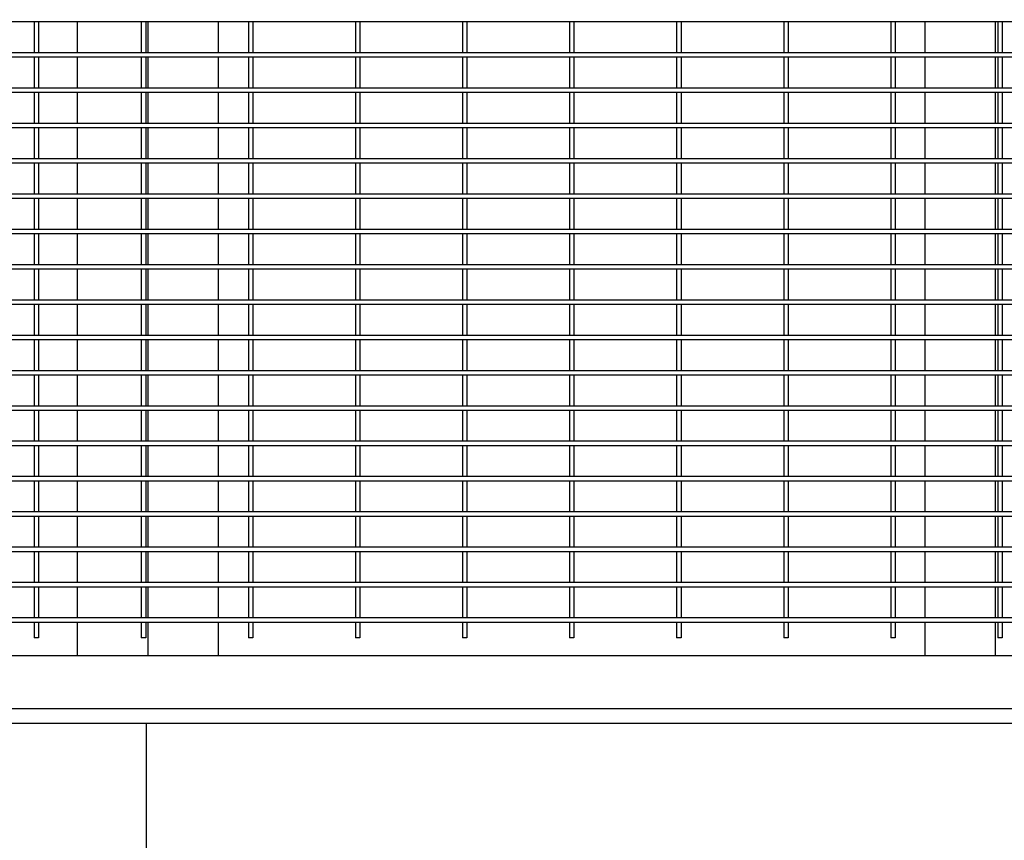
# Model space of a CAD drawing. Header units: inches. Extents: x 24 to 1128, y -74 to 748.
# Tile 513 of 557: x 653 to 681, y 518 to 541. Entities that reach past the tile are written whole.
import ezdxf

# ---------------------------------------------------------------- set-up
doc = ezdxf.new("R2010")
doc.units = ezdxf.units.IN
doc.header["$LTSCALE"] = 32
doc.header["$MEASUREMENT"] = 0
doc.layers.add('Dimension (ANSI)', color=7, linetype='Continuous', lineweight=25)
doc.layers.add('Visible (ANSI)', color=7, linetype='Continuous', lineweight=30)
doc.styles.add('Note Text (ANSI)', font='tahoma.ttf')
doc.dimstyles.new('Architectural (ANSI)', dxfattribs={"dimscale": 32, "dimtxt": 0.125, "dimasz": 0.098425, "dimexe": 0.125, "dimexo": 0.0625, "dimgap": 0.031496, "dimtad": 0, "dimtih": 1, "dimtoh": 1, "dimdec": 4, "dimrnd": 1e-08, "dimzin": 3, "dimdsep": 46, "dimlunit": 4, "dimtxsty": 'Note Text (ANSI)', "dimcen": 0.09, "dimdle": 0.393701, "dimclrd": 256, "dimclre": 256, "dimclrt": 256, "dimadec": 0, "dimazin": 3, "dimtfac": 0.96, "dimtofl": 0, "dimtmove": 0, "dimatfit": 3, "dimfxl": 1, "dimfrac": 2, "dimtolj": 1, "dimtzin": 12, "dimlwd": -1, "dimlwe": -1, "dimarcsym": 0})

# ---------------------------------------------------------------- blocks, each defined once
blk = doc.blocks.new('*D15')
at = {"layer": 'Defpoints', "color": 0, "transparency": 16777216}
for p in [(710.539, 563.891), (485.539, 550.185), (710.539, 466.609)]:
    blk.add_point(p, dxfattribs=at)
at = {"layer": 'Dimension (ANSI)', "transparency": 16777216}
for p, q in [((710.539, 561.891), (710.539, 462.609)), ((485.539, 548.185), (485.539, 462.609)), ((488.689, 466.609), (570.299, 466.609)), ((707.389, 466.609), (585.779, 466.609))]:
    blk.add_line(p, q, dxfattribs=at)
for points in [[(488.689, 467.134), (488.689, 466.084), (485.539, 466.609)], [(707.389, 467.134), (707.389, 466.084), (710.539, 466.609)]]:
    blk.add_solid(points, dxfattribs=at)
at = {"layer": 'Dimension (ANSI)', "transparency": 16777216, "insert": (571.307, 468.7), "char_height": 4, "attachment_point": 1, "style": 'Note Text (ANSI)'}
blk.add_mtext('\\A1;18\'-9"', dxfattribs=at)

msp = doc.modelspace()

# ---------------------------------------------------------------- linework, layer by layer
at = {"layer": 'Visible (ANSI)'}
for p, q in [((653.4228, 541.36882), (650.39155, 541.36882)), ((653.3603, 541.36882), (653.3603, 540.49382)), ((656.45405, 541.36882), (653.4228, 541.36882)), ((653.4853, 541.36882), (653.4853, 540.49382)), ((654.57905, 541.36882), (654.57905, 540.49382)), ((656.39155, 541.36882), (656.39155, 540.49382)), ((659.4853, 541.36882), (656.45405, 541.36882)), ((656.51655, 541.36882), (656.51655, 540.49382)), ((656.57905, 541.36882), (656.57905, 540.49382)), ((656.57905, 541.36882), (656.57905, 540.49382)), ((658.57905, 540.49382), (658.57905, 541.36882)), ((659.4228, 541.36882), (659.4228, 540.49382)), ((662.51655, 541.36882), (659.4853, 541.36882)), ((659.5478, 541.36882), (659.5478, 540.49382)), ((662.45405, 541.36882), (662.45405, 540.49382)), ((665.5478, 541.36882), (662.51655, 541.36882)), ((662.57905, 541.36882), (662.57905, 540.49382)), ((665.4853, 541.36882), (665.4853, 540.49382)), ((668.57905, 541.36882), (665.5478, 541.36882)), ((665.6103, 541.36882), (665.6103, 540.49382)), ((668.51655, 541.36882), (668.51655, 540.49382)), ((671.6103, 541.36882), (668.57905, 541.36882)), ((668.64155, 541.36882), (668.64155, 540.49382)), ((671.5478, 541.36882), (671.5478, 540.49382)), ((674.64155, 541.36882), (671.6103, 541.36882)), ((671.6728, 541.36882), (671.6728, 540.49382)), ((674.57905, 541.36882), (674.57905, 540.49382)), ((677.6728, 541.36882), (674.64155, 541.36882)), ((674.70405, 541.36882), (674.70405, 540.49382)), ((677.6103, 541.36882), (677.6103, 540.49382)), ((680.70405, 541.36882), (677.6728, 541.36882)), ((677.7353, 541.36882), (677.7353, 540.49382)), ((678.57905, 541.36882), (678.57905, 540.49382)), ((680.57905, 540.49382), (680.57905, 541.36882)), ((680.57905, 540.49382), (680.57905, 541.36882)), ((680.64155, 541.36882), (680.64155, 540.49382)), ((683.7353, 541.36882), (680.70405, 541.36882)), ((680.76655, 541.36882), (680.76655, 540.49382)), ((653.4228, 540.49382), (650.39155, 540.49382)), ((653.4228, 540.36882), (650.39155, 540.36882)), ((653.3603, 540.36882), (653.3603, 539.49382)), ((656.45405, 540.49382), (653.4228, 540.49382)), ((656.45405, 540.36882), (653.4228, 540.36882)), ((653.4853, 540.36882), (653.4853, 539.49382)), ((654.57905, 540.36882), (654.57905, 539.49382)), ((656.39155, 540.36882), (656.39155, 539.49382)), ((659.4853, 540.49382), (656.45405, 540.49382)), ((659.4853, 540.36882), (656.45405, 540.36882)), ((656.51655, 540.36882), (656.51655, 539.49382)), ((656.57905, 540.36882), (656.57905, 539.49382)), ((656.57905, 540.36882), (656.57905, 539.49382)), ((658.57905, 539.49382), (658.57905, 540.36882)), ((659.4228, 540.36882), (659.4228, 539.49382)), ((662.51655, 540.49382), (659.4853, 540.49382)), ((662.51655, 540.36882), (659.4853, 540.36882)), ((659.5478, 540.36882), (659.5478, 539.49382)), ((662.45405, 540.36882), (662.45405, 539.49382)), ((665.5478, 540.49382), (662.51655, 540.49382)), ((665.5478, 540.36882), (662.51655, 540.36882)), ((662.57905, 540.36882), (662.57905, 539.49382)), ((665.4853, 540.36882), (665.4853, 539.49382)), ((668.57905, 540.49382), (665.5478, 540.49382)), ((668.57905, 540.36882), (665.5478, 540.36882)), ((665.6103, 540.36882), (665.6103, 539.49382)), ((668.51655, 540.36882), (668.51655, 539.49382)), ((671.6103, 540.49382), (668.57905, 540.49382)), ((671.6103, 540.36882), (668.57905, 540.36882)), ((668.64155, 540.36882), (668.64155, 539.49382)), ((671.5478, 540.36882), (671.5478, 539.49382)), ((674.64155, 540.49382), (671.6103, 540.49382)), ((674.64155, 540.36882), (671.6103, 540.36882)), ((671.6728, 540.36882), (671.6728, 539.49382)), ((674.57905, 540.36882), (674.57905, 539.49382)), ((677.6728, 540.49382), (674.64155, 540.49382)), ((677.6728, 540.36882), (674.64155, 540.36882)), ((674.70405, 540.36882), (674.70405, 539.49382)), ((677.6103, 540.36882), (677.6103, 539.49382)), ((680.70405, 540.49382), (677.6728, 540.49382)), ((680.70405, 540.36882), (677.6728, 540.36882)), ((677.7353, 540.36882), (677.7353, 539.49382)), ((678.57905, 540.36882), (678.57905, 539.49382)), ((680.57905, 539.49382), (680.57905, 540.36882)), ((680.57905, 539.49382), (680.57905, 540.36882)), ((680.64155, 540.36882), (680.64155, 539.49382)), ((683.7353, 540.49382), (680.70405, 540.49382)), ((683.7353, 540.36882), (680.70405, 540.36882)), ((680.76655, 540.36882), (680.76655, 539.49382)), ((653.4228, 539.49382), (650.39155, 539.49382)), ((656.45405, 539.49382), (653.4228, 539.49382)), ((659.4853, 539.49382), (656.45405, 539.49382)), ((662.51655, 539.49382), (659.4853, 539.49382)), ((665.5478, 539.49382), (662.51655, 539.49382)), ((668.57905, 539.49382), (665.5478, 539.49382)), ((671.6103, 539.49382), (668.57905, 539.49382)), ((674.64155, 539.49382), (671.6103, 539.49382)), ((677.6728, 539.49382), (674.64155, 539.49382)), ((680.70405, 539.49382), (677.6728, 539.49382)), ((683.7353, 539.49382), (680.70405, 539.49382)), ((653.4228, 539.36882), (650.39155, 539.36882)), ((653.3603, 539.36882), (653.3603, 538.49382)), ((656.45405, 539.36882), (653.4228, 539.36882)), ((653.4853, 539.36882), (653.4853, 538.49382)), ((654.57905, 539.36882), (654.57905, 538.49382)), ((656.39155, 539.36882), (656.39155, 538.49382)), ((659.4853, 539.36882), (656.45405, 539.36882)), ((656.51655, 539.36882), (656.51655, 538.49382)), ((656.57905, 539.36882), (656.57905, 538.49382)), ((656.57905, 539.36882), (656.57905, 538.49382)), ((658.57905, 538.49382), (658.57905, 539.36882)), ((659.4228, 539.36882), (659.4228, 538.49382)), ((662.51655, 539.36882), (659.4853, 539.36882)), ((659.5478, 539.36882), (659.5478, 538.49382)), ((662.45405, 539.36882), (662.45405, 538.49382)), ((665.5478, 539.36882), (662.51655, 539.36882)), ((662.57905, 539.36882), (662.57905, 538.49382)), ((665.4853, 539.36882), (665.4853, 538.49382)), ((668.57905, 539.36882), (665.5478, 539.36882)), ((665.6103, 539.36882), (665.6103, 538.49382)), ((668.51655, 539.36882), (668.51655, 538.49382)), ((671.6103, 539.36882), (668.57905, 539.36882)), ((668.64155, 539.36882), (668.64155, 538.49382)), ((671.5478, 539.36882), (671.5478, 538.49382)), ((674.64155, 539.36882), (671.6103, 539.36882)), ((671.6728, 539.36882), (671.6728, 538.49382)), ((674.57905, 539.36882), (674.57905, 538.49382)), ((677.6728, 539.36882), (674.64155, 539.36882)), ((674.70405, 539.36882), (674.70405, 538.49382)), ((677.6103, 539.36882), (677.6103, 538.49382)), ((680.70405, 539.36882), (677.6728, 539.36882)), ((677.7353, 539.36882), (677.7353, 538.49382)), ((678.57905, 539.36882), (678.57905, 538.49382)), ((680.57905, 538.49382), (680.57905, 539.36882)), ((680.57905, 538.49382), (680.57905, 539.36882)), ((680.64155, 539.36882), (680.64155, 538.49382)), ((683.7353, 539.36882), (680.70405, 539.36882)), ((680.76655, 539.36882), (680.76655, 538.49382)), ((653.4228, 538.49382), (650.39155, 538.49382)), ((653.4228, 538.36882), (650.39155, 538.36882)), ((653.3603, 538.36882), (653.3603, 537.49382)), ((656.45405, 538.49382), (653.4228, 538.49382)), ((656.45405, 538.36882), (653.4228, 538.36882)), ((653.4853, 538.36882), (653.4853, 537.49382)), ((654.57905, 538.36882), (654.57905, 537.49382)), ((656.39155, 538.36882), (656.39155, 537.49382)), ((659.4853, 538.49382), (656.45405, 538.49382)), ((659.4853, 538.36882), (656.45405, 538.36882)), ((656.51655, 538.36882), (656.51655, 537.49382)), ((656.57905, 538.36882), (656.57905, 537.49382)), ((656.57905, 538.36882), (656.57905, 537.49382)), ((658.57905, 537.49382), (658.57905, 538.36882)), ((659.4228, 538.36882), (659.4228, 537.49382)), ((662.51655, 538.49382), (659.4853, 538.49382)), ((662.51655, 538.36882), (659.4853, 538.36882)), ((659.5478, 538.36882), (659.5478, 537.49382)), ((662.45405, 538.36882), (662.45405, 537.49382)), ((665.5478, 538.49382), (662.51655, 538.49382)), ((665.5478, 538.36882), (662.51655, 538.36882)), ((662.57905, 538.36882), (662.57905, 537.49382)), ((665.4853, 538.36882), (665.4853, 537.49382)), ((668.57905, 538.49382), (665.5478, 538.49382)), ((668.57905, 538.36882), (665.5478, 538.36882)), ((665.6103, 538.36882), (665.6103, 537.49382)), ((668.51655, 538.36882), (668.51655, 537.49382)), ((671.6103, 538.49382), (668.57905, 538.49382)), ((671.6103, 538.36882), (668.57905, 538.36882)), ((668.64155, 538.36882), (668.64155, 537.49382)), ((671.5478, 538.36882), (671.5478, 537.49382)), ((674.64155, 538.49382), (671.6103, 538.49382)), ((674.64155, 538.36882), (671.6103, 538.36882)), ((671.6728, 538.36882), (671.6728, 537.49382)), ((674.57905, 538.36882), (674.57905, 537.49382)), ((677.6728, 538.49382), (674.64155, 538.49382)), ((677.6728, 538.36882), (674.64155, 538.36882)), ((674.70405, 538.36882), (674.70405, 537.49382)), ((677.6103, 538.36882), (677.6103, 537.49382)), ((680.70405, 538.49382), (677.6728, 538.49382)), ((680.70405, 538.36882), (677.6728, 538.36882)), ((677.7353, 538.36882), (677.7353, 537.49382)), ((678.57905, 538.36882), (678.57905, 537.49382)), ((680.57905, 537.49382), (680.57905, 538.36882)), ((680.57905, 537.49382), (680.57905, 538.36882)), ((680.64155, 538.36882), (680.64155, 537.49382)), ((683.7353, 538.49382), (680.70405, 538.49382)), ((683.7353, 538.36882), (680.70405, 538.36882)), ((680.76655, 538.36882), (680.76655, 537.49382)), ((653.4228, 537.49382), (650.39155, 537.49382)), ((656.45405, 537.49382), (653.4228, 537.49382)), ((659.4853, 537.49382), (656.45405, 537.49382)), ((662.51655, 537.49382), (659.4853, 537.49382)), ((665.5478, 537.49382), (662.51655, 537.49382)), ((668.57905, 537.49382), (665.5478, 537.49382)), ((671.6103, 537.49382), (668.57905, 537.49382)), ((674.64155, 537.49382), (671.6103, 537.49382)), ((677.6728, 537.49382), (674.64155, 537.49382)), ((680.70405, 537.49382), (677.6728, 537.49382)), ((683.7353, 537.49382), (680.70405, 537.49382)), ((653.4228, 537.36882), (650.39155, 537.36882)), ((653.3603, 537.36882), (653.3603, 536.49382)), ((656.45405, 537.36882), (653.4228, 537.36882)), ((653.4853, 537.36882), (653.4853, 536.49382)), ((654.57905, 537.36882), (654.57905, 536.49382)), ((656.39155, 537.36882), (656.39155, 536.49382)), ((659.4853, 537.36882), (656.45405, 537.36882)), ((656.51655, 537.36882), (656.51655, 536.49382)), ((656.57905, 537.36882), (656.57905, 536.49382)), ((656.57905, 537.36882), (656.57905, 536.49382)), ((658.57905, 536.49382), (658.57905, 537.36882)), ((659.4228, 537.36882), (659.4228, 536.49382)), ((662.51655, 537.36882), (659.4853, 537.36882)), ((659.5478, 537.36882), (659.5478, 536.49382)), ((662.45405, 537.36882), (662.45405, 536.49382)), ((665.5478, 537.36882), (662.51655, 537.36882)), ((662.57905, 537.36882), (662.57905, 536.49382)), ((665.4853, 537.36882), (665.4853, 536.49382)), ((668.57905, 537.36882), (665.5478, 537.36882)), ((665.6103, 537.36882), (665.6103, 536.49382)), ((668.51655, 537.36882), (668.51655, 536.49382)), ((671.6103, 537.36882), (668.57905, 537.36882)), ((668.64155, 537.36882), (668.64155, 536.49382)), ((671.5478, 537.36882), (671.5478, 536.49382)), ((674.64155, 537.36882), (671.6103, 537.36882)), ((671.6728, 537.36882), (671.6728, 536.49382)), ((674.57905, 537.36882), (674.57905, 536.49382)), ((677.6728, 537.36882), (674.64155, 537.36882)), ((674.70405, 537.36882), (674.70405, 536.49382)), ((677.6103, 537.36882), (677.6103, 536.49382)), ((680.70405, 537.36882), (677.6728, 537.36882)), ((677.7353, 537.36882), (677.7353, 536.49382)), ((678.57905, 537.36882), (678.57905, 536.49382)), ((680.57905, 536.49382), (680.57905, 537.36882)), ((680.57905, 536.49382), (680.57905, 537.36882)), ((680.64155, 537.36882), (680.64155, 536.49382)), ((683.7353, 537.36882), (680.70405, 537.36882)), ((680.76655, 537.36882), (680.76655, 536.49382)), ((653.4228, 536.49382), (650.39155, 536.49382)), ((653.4228, 536.36882), (650.39155, 536.36882)), ((653.3603, 536.36882), (653.3603, 535.49382)), ((656.45405, 536.49382), (653.4228, 536.49382)), ((656.45405, 536.36882), (653.4228, 536.36882)), ((653.4853, 536.36882), (653.4853, 535.49382)), ((654.57905, 536.36882), (654.57905, 535.49382)), ((656.39155, 536.36882), (656.39155, 535.49382)), ((659.4853, 536.49382), (656.45405, 536.49382)), ((659.4853, 536.36882), (656.45405, 536.36882)), ((656.51655, 536.36882), (656.51655, 535.49382)), ((656.57905, 536.36882), (656.57905, 535.49382)), ((656.57905, 536.36882), (656.57905, 535.49382)), ((658.57905, 535.49382), (658.57905, 536.36882)), ((659.4228, 536.36882), (659.4228, 535.49382)), ((662.51655, 536.49382), (659.4853, 536.49382)), ((662.51655, 536.36882), (659.4853, 536.36882)), ((659.5478, 536.36882), (659.5478, 535.49382)), ((662.45405, 536.36882), (662.45405, 535.49382)), ((665.5478, 536.49382), (662.51655, 536.49382)), ((665.5478, 536.36882), (662.51655, 536.36882)), ((662.57905, 536.36882), (662.57905, 535.49382)), ((665.4853, 536.36882), (665.4853, 535.49382)), ((668.57905, 536.49382), (665.5478, 536.49382)), ((668.57905, 536.36882), (665.5478, 536.36882)), ((665.6103, 536.36882), (665.6103, 535.49382)), ((668.51655, 536.36882), (668.51655, 535.49382)), ((671.6103, 536.49382), (668.57905, 536.49382)), ((671.6103, 536.36882), (668.57905, 536.36882)), ((668.64155, 536.36882), (668.64155, 535.49382)), ((671.5478, 536.36882), (671.5478, 535.49382)), ((674.64155, 536.49382), (671.6103, 536.49382)), ((674.64155, 536.36882), (671.6103, 536.36882)), ((671.6728, 536.36882), (671.6728, 535.49382)), ((674.57905, 536.36882), (674.57905, 535.49382)), ((677.6728, 536.49382), (674.64155, 536.49382)), ((677.6728, 536.36882), (674.64155, 536.36882)), ((674.70405, 536.36882), (674.70405, 535.49382)), ((677.6103, 536.36882), (677.6103, 535.49382)), ((680.70405, 536.49382), (677.6728, 536.49382)), ((680.70405, 536.36882), (677.6728, 536.36882)), ((677.7353, 536.36882), (677.7353, 535.49382)), ((678.57905, 536.36882), (678.57905, 535.49382)), ((680.57905, 535.49382), (680.57905, 536.36882)), ((680.57905, 535.49382), (680.57905, 536.36882)), ((680.64155, 536.36882), (680.64155, 535.49382)), ((683.7353, 536.49382), (680.70405, 536.49382)), ((683.7353, 536.36882), (680.70405, 536.36882)), ((680.76655, 536.36882), (680.76655, 535.49382)), ((653.4228, 535.49382), (650.39155, 535.49382)), ((656.45405, 535.49382), (653.4228, 535.49382)), ((659.4853, 535.49382), (656.45405, 535.49382)), ((662.51655, 535.49382), (659.4853, 535.49382)), ((665.5478, 535.49382), (662.51655, 535.49382)), ((668.57905, 535.49382), (665.5478, 535.49382)), ((671.6103, 535.49382), (668.57905, 535.49382)), ((674.64155, 535.49382), (671.6103, 535.49382)), ((677.6728, 535.49382), (674.64155, 535.49382)), ((680.70405, 535.49382), (677.6728, 535.49382)), ((683.7353, 535.49382), (680.70405, 535.49382)), ((653.4228, 535.36882), (650.39155, 535.36882)), ((653.3603, 535.36882), (653.3603, 534.49382)), ((656.45405, 535.36882), (653.4228, 535.36882)), ((653.4853, 535.36882), (653.4853, 534.49382)), ((654.57905, 535.36882), (654.57905, 534.49382)), ((656.39155, 535.36882), (656.39155, 534.49382)), ((659.4853, 535.36882), (656.45405, 535.36882)), ((656.51655, 535.36882), (656.51655, 534.49382)), ((656.57905, 535.36882), (656.57905, 534.49382)), ((656.57905, 535.36882), (656.57905, 534.49382)), ((658.57905, 534.49382), (658.57905, 535.36882)), ((659.4228, 535.36882), (659.4228, 534.49382)), ((662.51655, 535.36882), (659.4853, 535.36882)), ((659.5478, 535.36882), (659.5478, 534.49382)), ((662.45405, 535.36882), (662.45405, 534.49382)), ((665.5478, 535.36882), (662.51655, 535.36882)), ((662.57905, 535.36882), (662.57905, 534.49382)), ((665.4853, 535.36882), (665.4853, 534.49382)), ((668.57905, 535.36882), (665.5478, 535.36882)), ((665.6103, 535.36882), (665.6103, 534.49382)), ((668.51655, 535.36882), (668.51655, 534.49382)), ((671.6103, 535.36882), (668.57905, 535.36882)), ((668.64155, 535.36882), (668.64155, 534.49382)), ((671.5478, 535.36882), (671.5478, 534.49382)), ((674.64155, 535.36882), (671.6103, 535.36882)), ((671.6728, 535.36882), (671.6728, 534.49382)), ((674.57905, 535.36882), (674.57905, 534.49382)), ((677.6728, 535.36882), (674.64155, 535.36882)), ((674.70405, 535.36882), (674.70405, 534.49382)), ((677.6103, 535.36882), (677.6103, 534.49382)), ((680.70405, 535.36882), (677.6728, 535.36882)), ((677.7353, 535.36882), (677.7353, 534.49382)), ((678.57905, 535.36882), (678.57905, 534.49382)), ((680.57905, 534.49382), (680.57905, 535.36882)), ((680.57905, 534.49382), (680.57905, 535.36882)), ((680.64155, 535.36882), (680.64155, 534.49382)), ((683.7353, 535.36882), (680.70405, 535.36882)), ((680.76655, 535.36882), (680.76655, 534.49382)), ((653.4228, 534.49382), (650.39155, 534.49382)), ((653.4228, 534.36882), (650.39155, 534.36882)), ((653.3603, 534.36882), (653.3603, 533.49382)), ((656.45405, 534.49382), (653.4228, 534.49382)), ((656.45405, 534.36882), (653.4228, 534.36882)), ((653.4853, 534.36882), (653.4853, 533.49382)), ((654.57905, 534.36882), (654.57905, 533.49382)), ((656.39155, 534.36882), (656.39155, 533.49382)), ((659.4853, 534.49382), (656.45405, 534.49382)), ((659.4853, 534.36882), (656.45405, 534.36882)), ((656.51655, 534.36882), (656.51655, 533.49382)), ((656.57905, 534.36882), (656.57905, 533.49382)), ((656.57905, 534.36882), (656.57905, 533.49382)), ((658.57905, 533.49382), (658.57905, 534.36882)), ((659.4228, 534.36882), (659.4228, 533.49382)), ((662.51655, 534.49382), (659.4853, 534.49382)), ((662.51655, 534.36882), (659.4853, 534.36882)), ((659.5478, 534.36882), (659.5478, 533.49382)), ((662.45405, 534.36882), (662.45405, 533.49382)), ((665.5478, 534.49382), (662.51655, 534.49382)), ((665.5478, 534.36882), (662.51655, 534.36882)), ((662.57905, 534.36882), (662.57905, 533.49382)), ((665.4853, 534.36882), (665.4853, 533.49382)), ((668.57905, 534.49382), (665.5478, 534.49382)), ((668.57905, 534.36882), (665.5478, 534.36882)), ((665.6103, 534.36882), (665.6103, 533.49382)), ((668.51655, 534.36882), (668.51655, 533.49382)), ((671.6103, 534.49382), (668.57905, 534.49382)), ((671.6103, 534.36882), (668.57905, 534.36882)), ((668.64155, 534.36882), (668.64155, 533.49382)), ((671.5478, 534.36882), (671.5478, 533.49382)), ((674.64155, 534.49382), (671.6103, 534.49382)), ((674.64155, 534.36882), (671.6103, 534.36882)), ((671.6728, 534.36882), (671.6728, 533.49382)), ((674.57905, 534.36882), (674.57905, 533.49382)), ((677.6728, 534.49382), (674.64155, 534.49382)), ((677.6728, 534.36882), (674.64155, 534.36882)), ((674.70405, 534.36882), (674.70405, 533.49382)), ((677.6103, 534.36882), (677.6103, 533.49382)), ((680.70405, 534.49382), (677.6728, 534.49382)), ((680.70405, 534.36882), (677.6728, 534.36882)), ((677.7353, 534.36882), (677.7353, 533.49382)), ((678.57905, 534.36882), (678.57905, 533.49382)), ((680.57905, 533.49382), (680.57905, 534.36882)), ((680.57905, 533.49382), (680.57905, 534.36882)), ((680.64155, 534.36882), (680.64155, 533.49382)), ((683.7353, 534.49382), (680.70405, 534.49382)), ((683.7353, 534.36882), (680.70405, 534.36882)), ((680.76655, 534.36882), (680.76655, 533.49382)), ((653.4228, 533.49382), (650.39155, 533.49382)), ((653.4228, 533.36882), (650.39155, 533.36882)), ((653.3603, 533.36882), (653.3603, 532.49382)), ((656.45405, 533.49382), (653.4228, 533.49382)), ((656.45405, 533.36882), (653.4228, 533.36882)), ((653.4853, 533.36882), (653.4853, 532.49382)), ((654.57905, 533.36882), (654.57905, 532.49382)), ((656.39155, 533.36882), (656.39155, 532.49382)), ((659.4853, 533.49382), (656.45405, 533.49382)), ((659.4853, 533.36882), (656.45405, 533.36882)), ((656.51655, 533.36882), (656.51655, 532.49382)), ((656.57905, 533.36882), (656.57905, 532.49382)), ((656.57905, 533.36882), (656.57905, 532.49382)), ((658.57905, 532.49382), (658.57905, 533.36882)), ((659.4228, 533.36882), (659.4228, 532.49382)), ((662.51655, 533.49382), (659.4853, 533.49382)), ((662.51655, 533.36882), (659.4853, 533.36882)), ((659.5478, 533.36882), (659.5478, 532.49382)), ((662.45405, 533.36882), (662.45405, 532.49382)), ((665.5478, 533.49382), (662.51655, 533.49382)), ((665.5478, 533.36882), (662.51655, 533.36882)), ((662.57905, 533.36882), (662.57905, 532.49382)), ((665.4853, 533.36882), (665.4853, 532.49382)), ((668.57905, 533.49382), (665.5478, 533.49382)), ((668.57905, 533.36882), (665.5478, 533.36882)), ((665.6103, 533.36882), (665.6103, 532.49382)), ((668.51655, 533.36882), (668.51655, 532.49382)), ((671.6103, 533.49382), (668.57905, 533.49382)), ((671.6103, 533.36882), (668.57905, 533.36882)), ((668.64155, 533.36882), (668.64155, 532.49382)), ((671.5478, 533.36882), (671.5478, 532.49382)), ((674.64155, 533.49382), (671.6103, 533.49382)), ((674.64155, 533.36882), (671.6103, 533.36882)), ((671.6728, 533.36882), (671.6728, 532.49382)), ((674.57905, 533.36882), (674.57905, 532.49382)), ((677.6728, 533.49382), (674.64155, 533.49382)), ((677.6728, 533.36882), (674.64155, 533.36882)), ((674.70405, 533.36882), (674.70405, 532.49382)), ((677.6103, 533.36882), (677.6103, 532.49382)), ((680.70405, 533.49382), (677.6728, 533.49382)), ((680.70405, 533.36882), (677.6728, 533.36882)), ((677.7353, 533.36882), (677.7353, 532.49382)), ((678.57905, 533.36882), (678.57905, 532.49382)), ((680.57905, 532.49382), (680.57905, 533.36882)), ((680.57905, 532.49382), (680.57905, 533.36882)), ((680.64155, 533.36882), (680.64155, 532.49382)), ((683.7353, 533.49382), (680.70405, 533.49382)), ((683.7353, 533.36882), (680.70405, 533.36882)), ((680.76655, 533.36882), (680.76655, 532.49382)), ((653.4228, 532.49382), (650.39155, 532.49382)), ((656.45405, 532.49382), (653.4228, 532.49382)), ((659.4853, 532.49382), (656.45405, 532.49382)), ((662.51655, 532.49382), (659.4853, 532.49382)), ((665.5478, 532.49382), (662.51655, 532.49382)), ((668.57905, 532.49382), (665.5478, 532.49382)), ((671.6103, 532.49382), (668.57905, 532.49382)), ((674.64155, 532.49382), (671.6103, 532.49382)), ((677.6728, 532.49382), (674.64155, 532.49382)), ((680.70405, 532.49382), (677.6728, 532.49382)), ((683.7353, 532.49382), (680.70405, 532.49382)), ((653.4228, 532.36882), (650.39155, 532.36882)), ((653.3603, 532.36882), (653.3603, 531.49382)), ((656.45405, 532.36882), (653.4228, 532.36882)), ((653.4853, 532.36882), (653.4853, 531.49382)), ((654.57905, 532.36882), (654.57905, 531.49382)), ((656.39155, 532.36882), (656.39155, 531.49382)), ((659.4853, 532.36882), (656.45405, 532.36882)), ((656.51655, 532.36882), (656.51655, 531.49382)), ((656.57905, 532.36882), (656.57905, 531.49382)), ((656.57905, 532.36882), (656.57905, 531.49382)), ((658.57905, 531.49382), (658.57905, 532.36882)), ((659.4228, 532.36882), (659.4228, 531.49382)), ((662.51655, 532.36882), (659.4853, 532.36882)), ((659.5478, 532.36882), (659.5478, 531.49382)), ((662.45405, 532.36882), (662.45405, 531.49382)), ((665.5478, 532.36882), (662.51655, 532.36882)), ((662.57905, 532.36882), (662.57905, 531.49382)), ((665.4853, 532.36882), (665.4853, 531.49382)), ((668.57905, 532.36882), (665.5478, 532.36882)), ((665.6103, 532.36882), (665.6103, 531.49382)), ((668.51655, 532.36882), (668.51655, 531.49382)), ((671.6103, 532.36882), (668.57905, 532.36882)), ((668.64155, 532.36882), (668.64155, 531.49382)), ((671.5478, 532.36882), (671.5478, 531.49382)), ((674.64155, 532.36882), (671.6103, 532.36882)), ((671.6728, 532.36882), (671.6728, 531.49382)), ((674.57905, 532.36882), (674.57905, 531.49382)), ((677.6728, 532.36882), (674.64155, 532.36882)), ((674.70405, 532.36882), (674.70405, 531.49382)), ((677.6103, 532.36882), (677.6103, 531.49382)), ((680.70405, 532.36882), (677.6728, 532.36882)), ((677.7353, 532.36882), (677.7353, 531.49382)), ((678.57905, 532.36882), (678.57905, 531.49382)), ((680.57905, 531.49382), (680.57905, 532.36882)), ((680.57905, 531.49382), (680.57905, 532.36882)), ((680.64155, 532.36882), (680.64155, 531.49382)), ((683.7353, 532.36882), (680.70405, 532.36882)), ((680.76655, 532.36882), (680.76655, 531.49382)), ((653.4228, 531.49382), (650.39155, 531.49382)), ((653.4228, 531.36882), (650.39155, 531.36882)), ((653.3603, 531.36882), (653.3603, 530.49382)), ((656.45405, 531.49382), (653.4228, 531.49382)), ((656.45405, 531.36882), (653.4228, 531.36882)), ((653.4853, 531.36882), (653.4853, 530.49382)), ((654.57905, 531.36882), (654.57905, 530.49382)), ((656.39155, 531.36882), (656.39155, 530.49382)), ((659.4853, 531.49382), (656.45405, 531.49382)), ((659.4853, 531.36882), (656.45405, 531.36882)), ((656.51655, 531.36882), (656.51655, 530.49382)), ((656.57905, 531.36882), (656.57905, 530.49382)), ((656.57905, 531.36882), (656.57905, 530.49382)), ((658.57905, 530.49382), (658.57905, 531.36882)), ((659.4228, 531.36882), (659.4228, 530.49382)), ((662.51655, 531.49382), (659.4853, 531.49382)), ((662.51655, 531.36882), (659.4853, 531.36882)), ((659.5478, 531.36882), (659.5478, 530.49382)), ((662.45405, 531.36882), (662.45405, 530.49382)), ((665.5478, 531.49382), (662.51655, 531.49382)), ((665.5478, 531.36882), (662.51655, 531.36882)), ((662.57905, 531.36882), (662.57905, 530.49382)), ((665.4853, 531.36882), (665.4853, 530.49382)), ((668.57905, 531.49382), (665.5478, 531.49382)), ((668.57905, 531.36882), (665.5478, 531.36882)), ((665.6103, 531.36882), (665.6103, 530.49382)), ((668.51655, 531.36882), (668.51655, 530.49382)), ((671.6103, 531.49382), (668.57905, 531.49382)), ((671.6103, 531.36882), (668.57905, 531.36882)), ((668.64155, 531.36882), (668.64155, 530.49382)), ((671.5478, 531.36882), (671.5478, 530.49382)), ((674.64155, 531.49382), (671.6103, 531.49382)), ((674.64155, 531.36882), (671.6103, 531.36882)), ((671.6728, 531.36882), (671.6728, 530.49382)), ((674.57905, 531.36882), (674.57905, 530.49382)), ((677.6728, 531.49382), (674.64155, 531.49382)), ((677.6728, 531.36882), (674.64155, 531.36882)), ((674.70405, 531.36882), (674.70405, 530.49382)), ((677.6103, 531.36882), (677.6103, 530.49382)), ((680.70405, 531.49382), (677.6728, 531.49382)), ((680.70405, 531.36882), (677.6728, 531.36882)), ((677.7353, 531.36882), (677.7353, 530.49382)), ((678.57905, 531.36882), (678.57905, 530.49382)), ((680.57905, 530.49382), (680.57905, 531.36882)), ((680.57905, 530.49382), (680.57905, 531.36882)), ((680.64155, 531.36882), (680.64155, 530.49382)), ((683.7353, 531.49382), (680.70405, 531.49382)), ((683.7353, 531.36882), (680.70405, 531.36882)), ((680.76655, 531.36882), (680.76655, 530.49382)), ((653.4228, 530.49382), (650.39155, 530.49382)), ((656.45405, 530.49382), (653.4228, 530.49382)), ((659.4853, 530.49382), (656.45405, 530.49382)), ((662.51655, 530.49382), (659.4853, 530.49382)), ((665.5478, 530.49382), (662.51655, 530.49382)), ((668.57905, 530.49382), (665.5478, 530.49382)), ((671.6103, 530.49382), (668.57905, 530.49382)), ((674.64155, 530.49382), (671.6103, 530.49382)), ((677.6728, 530.49382), (674.64155, 530.49382)), ((680.70405, 530.49382), (677.6728, 530.49382)), ((683.7353, 530.49382), (680.70405, 530.49382)), ((653.4228, 530.36882), (650.39155, 530.36882)), ((653.3603, 530.36882), (653.3603, 529.49382)), ((656.45405, 530.36882), (653.4228, 530.36882)), ((653.4853, 530.36882), (653.4853, 529.49382)), ((654.57905, 530.36882), (654.57905, 529.49382)), ((656.39155, 530.36882), (656.39155, 529.49382)), ((659.4853, 530.36882), (656.45405, 530.36882)), ((656.51655, 530.36882), (656.51655, 529.49382)), ((656.57905, 530.36882), (656.57905, 529.49382)), ((656.57905, 530.36882), (656.57905, 529.49382)), ((658.57905, 529.49382), (658.57905, 530.36882)), ((659.4228, 530.36882), (659.4228, 529.49382)), ((662.51655, 530.36882), (659.4853, 530.36882)), ((659.5478, 530.36882), (659.5478, 529.49382)), ((662.45405, 530.36882), (662.45405, 529.49382)), ((665.5478, 530.36882), (662.51655, 530.36882)), ((662.57905, 530.36882), (662.57905, 529.49382)), ((665.4853, 530.36882), (665.4853, 529.49382)), ((668.57905, 530.36882), (665.5478, 530.36882)), ((665.6103, 530.36882), (665.6103, 529.49382)), ((668.51655, 530.36882), (668.51655, 529.49382)), ((671.6103, 530.36882), (668.57905, 530.36882)), ((668.64155, 530.36882), (668.64155, 529.49382)), ((671.5478, 530.36882), (671.5478, 529.49382)), ((674.64155, 530.36882), (671.6103, 530.36882)), ((671.6728, 530.36882), (671.6728, 529.49382)), ((674.57905, 530.36882), (674.57905, 529.49382)), ((677.6728, 530.36882), (674.64155, 530.36882)), ((674.70405, 530.36882), (674.70405, 529.49382)), ((677.6103, 530.36882), (677.6103, 529.49382)), ((680.70405, 530.36882), (677.6728, 530.36882)), ((677.7353, 530.36882), (677.7353, 529.49382)), ((678.57905, 530.36882), (678.57905, 529.49382)), ((680.57905, 529.49382), (680.57905, 530.36882)), ((680.57905, 529.49382), (680.57905, 530.36882)), ((680.64155, 530.36882), (680.64155, 529.49382)), ((683.7353, 530.36882), (680.70405, 530.36882)), ((680.76655, 530.36882), (680.76655, 529.49382)), ((653.4228, 529.49382), (650.39155, 529.49382)), ((653.4228, 529.36882), (650.39155, 529.36882)), ((653.3603, 529.36882), (653.3603, 528.49382)), ((656.45405, 529.49382), (653.4228, 529.49382)), ((656.45405, 529.36882), (653.4228, 529.36882)), ((653.4853, 529.36882), (653.4853, 528.49382)), ((654.57905, 529.36882), (654.57905, 528.49382)), ((656.39155, 529.36882), (656.39155, 528.49382)), ((659.4853, 529.49382), (656.45405, 529.49382)), ((659.4853, 529.36882), (656.45405, 529.36882)), ((656.51655, 529.36882), (656.51655, 528.49382)), ((656.57905, 529.36882), (656.57905, 528.49382)), ((656.57905, 529.36882), (656.57905, 528.49382)), ((658.57905, 528.49382), (658.57905, 529.36882)), ((659.4228, 529.36882), (659.4228, 528.49382)), ((662.51655, 529.49382), (659.4853, 529.49382)), ((662.51655, 529.36882), (659.4853, 529.36882)), ((659.5478, 529.36882), (659.5478, 528.49382)), ((662.45405, 529.36882), (662.45405, 528.49382)), ((665.5478, 529.49382), (662.51655, 529.49382)), ((665.5478, 529.36882), (662.51655, 529.36882)), ((662.57905, 529.36882), (662.57905, 528.49382)), ((665.4853, 529.36882), (665.4853, 528.49382)), ((668.57905, 529.49382), (665.5478, 529.49382)), ((668.57905, 529.36882), (665.5478, 529.36882)), ((665.6103, 529.36882), (665.6103, 528.49382)), ((668.51655, 529.36882), (668.51655, 528.49382)), ((671.6103, 529.49382), (668.57905, 529.49382)), ((671.6103, 529.36882), (668.57905, 529.36882)), ((668.64155, 529.36882), (668.64155, 528.49382)), ((671.5478, 529.36882), (671.5478, 528.49382)), ((674.64155, 529.49382), (671.6103, 529.49382)), ((674.64155, 529.36882), (671.6103, 529.36882)), ((671.6728, 529.36882), (671.6728, 528.49382)), ((674.57905, 529.36882), (674.57905, 528.49382)), ((677.6728, 529.49382), (674.64155, 529.49382)), ((677.6728, 529.36882), (674.64155, 529.36882)), ((674.70405, 529.36882), (674.70405, 528.49382)), ((677.6103, 529.36882), (677.6103, 528.49382)), ((680.70405, 529.49382), (677.6728, 529.49382)), ((680.70405, 529.36882), (677.6728, 529.36882)), ((677.7353, 529.36882), (677.7353, 528.49382)), ((678.57905, 529.36882), (678.57905, 528.49382)), ((680.57905, 528.49382), (680.57905, 529.36882)), ((680.57905, 528.49382), (680.57905, 529.36882)), ((680.64155, 529.36882), (680.64155, 528.49382)), ((683.7353, 529.49382), (680.70405, 529.49382)), ((683.7353, 529.36882), (680.70405, 529.36882)), ((680.76655, 529.36882), (680.76655, 528.49382)), ((653.4228, 528.49382), (650.39155, 528.49382)), ((653.4228, 528.36882), (650.39155, 528.36882)), ((653.3603, 528.36882), (653.3603, 527.49382)), ((656.45405, 528.49382), (653.4228, 528.49382)), ((656.45405, 528.36882), (653.4228, 528.36882)), ((653.4853, 528.36882), (653.4853, 527.49382)), ((654.57905, 528.36882), (654.57905, 527.49382)), ((656.39155, 528.36882), (656.39155, 527.49382)), ((659.4853, 528.49382), (656.45405, 528.49382)), ((659.4853, 528.36882), (656.45405, 528.36882)), ((656.51655, 528.36882), (656.51655, 527.49382)), ((656.57905, 528.36882), (656.57905, 527.49382)), ((656.57905, 528.36882), (656.57905, 527.49382)), ((658.57905, 527.49382), (658.57905, 528.36882)), ((659.4228, 528.36882), (659.4228, 527.49382)), ((662.51655, 528.49382), (659.4853, 528.49382)), ((662.51655, 528.36882), (659.4853, 528.36882)), ((659.5478, 528.36882), (659.5478, 527.49382)), ((662.45405, 528.36882), (662.45405, 527.49382)), ((665.5478, 528.49382), (662.51655, 528.49382)), ((665.5478, 528.36882), (662.51655, 528.36882)), ((662.57905, 528.36882), (662.57905, 527.49382)), ((665.4853, 528.36882), (665.4853, 527.49382)), ((668.57905, 528.49382), (665.5478, 528.49382)), ((668.57905, 528.36882), (665.5478, 528.36882)), ((665.6103, 528.36882), (665.6103, 527.49382)), ((668.51655, 528.36882), (668.51655, 527.49382)), ((671.6103, 528.49382), (668.57905, 528.49382)), ((671.6103, 528.36882), (668.57905, 528.36882)), ((668.64155, 528.36882), (668.64155, 527.49382)), ((671.5478, 528.36882), (671.5478, 527.49382)), ((674.64155, 528.49382), (671.6103, 528.49382)), ((674.64155, 528.36882), (671.6103, 528.36882)), ((671.6728, 528.36882), (671.6728, 527.49382)), ((674.57905, 528.36882), (674.57905, 527.49382)), ((677.6728, 528.49382), (674.64155, 528.49382)), ((677.6728, 528.36882), (674.64155, 528.36882)), ((674.70405, 528.36882), (674.70405, 527.49382)), ((677.6103, 528.36882), (677.6103, 527.49382)), ((680.70405, 528.49382), (677.6728, 528.49382)), ((680.70405, 528.36882), (677.6728, 528.36882)), ((677.7353, 528.36882), (677.7353, 527.49382)), ((678.57905, 528.36882), (678.57905, 527.49382)), ((680.57905, 527.49382), (680.57905, 528.36882)), ((680.57905, 527.49382), (680.57905, 528.36882)), ((680.64155, 528.36882), (680.64155, 527.49382)), ((683.7353, 528.49382), (680.70405, 528.49382)), ((683.7353, 528.36882), (680.70405, 528.36882)), ((680.76655, 528.36882), (680.76655, 527.49382)), ((653.4228, 527.49382), (650.39155, 527.49382)), ((656.45405, 527.49382), (653.4228, 527.49382)), ((659.4853, 527.49382), (656.45405, 527.49382)), ((662.51655, 527.49382), (659.4853, 527.49382)), ((665.5478, 527.49382), (662.51655, 527.49382)), ((668.57905, 527.49382), (665.5478, 527.49382)), ((671.6103, 527.49382), (668.57905, 527.49382)), ((674.64155, 527.49382), (671.6103, 527.49382)), ((677.6728, 527.49382), (674.64155, 527.49382)), ((680.70405, 527.49382), (677.6728, 527.49382)), ((683.7353, 527.49382), (680.70405, 527.49382)), ((653.4228, 527.36882), (650.39155, 527.36882)), ((653.3603, 527.36882), (653.3603, 526.49382)), ((656.45405, 527.36882), (653.4228, 527.36882)), ((653.4853, 527.36882), (653.4853, 526.49382)), ((654.57905, 527.36882), (654.57905, 526.49382)), ((656.39155, 527.36882), (656.39155, 526.49382)), ((659.4853, 527.36882), (656.45405, 527.36882)), ((656.51655, 527.36882), (656.51655, 526.49382)), ((656.57905, 527.36882), (656.57905, 526.49382)), ((656.57905, 527.36882), (656.57905, 526.49382)), ((658.57905, 526.49382), (658.57905, 527.36882)), ((659.4228, 527.36882), (659.4228, 526.49382)), ((662.51655, 527.36882), (659.4853, 527.36882)), ((659.5478, 527.36882), (659.5478, 526.49382)), ((662.45405, 527.36882), (662.45405, 526.49382)), ((665.5478, 527.36882), (662.51655, 527.36882)), ((662.57905, 527.36882), (662.57905, 526.49382)), ((665.4853, 527.36882), (665.4853, 526.49382)), ((668.57905, 527.36882), (665.5478, 527.36882)), ((665.6103, 527.36882), (665.6103, 526.49382)), ((668.51655, 527.36882), (668.51655, 526.49382)), ((671.6103, 527.36882), (668.57905, 527.36882)), ((668.64155, 527.36882), (668.64155, 526.49382)), ((671.5478, 527.36882), (671.5478, 526.49382)), ((674.64155, 527.36882), (671.6103, 527.36882)), ((671.6728, 527.36882), (671.6728, 526.49382)), ((674.57905, 527.36882), (674.57905, 526.49382)), ((677.6728, 527.36882), (674.64155, 527.36882)), ((674.70405, 527.36882), (674.70405, 526.49382)), ((677.6103, 527.36882), (677.6103, 526.49382)), ((680.70405, 527.36882), (677.6728, 527.36882)), ((677.7353, 527.36882), (677.7353, 526.49382)), ((678.57905, 527.36882), (678.57905, 526.49382)), ((680.57905, 526.49382), (680.57905, 527.36882)), ((680.57905, 526.49382), (680.57905, 527.36882)), ((680.64155, 527.36882), (680.64155, 526.49382)), ((683.7353, 527.36882), (680.70405, 527.36882)), ((680.76655, 527.36882), (680.76655, 526.49382)), ((653.4228, 526.49382), (650.39155, 526.49382)), ((653.4228, 526.36882), (650.39155, 526.36882)), ((653.3603, 526.36882), (653.3603, 525.49382)), ((656.45405, 526.49382), (653.4228, 526.49382)), ((656.45405, 526.36882), (653.4228, 526.36882)), ((653.4853, 526.36882), (653.4853, 525.49382)), ((654.57905, 526.36882), (654.57905, 525.49382)), ((656.39155, 526.36882), (656.39155, 525.49382)), ((659.4853, 526.49382), (656.45405, 526.49382)), ((659.4853, 526.36882), (656.45405, 526.36882)), ((656.51655, 526.36882), (656.51655, 525.49382)), ((656.57905, 526.36882), (656.57905, 525.49382)), ((656.57905, 526.36882), (656.57905, 525.49382)), ((658.57905, 525.49382), (658.57905, 526.36882)), ((659.4228, 526.36882), (659.4228, 525.49382)), ((662.51655, 526.49382), (659.4853, 526.49382)), ((662.51655, 526.36882), (659.4853, 526.36882)), ((659.5478, 526.36882), (659.5478, 525.49382)), ((662.45405, 526.36882), (662.45405, 525.49382)), ((665.5478, 526.49382), (662.51655, 526.49382)), ((665.5478, 526.36882), (662.51655, 526.36882)), ((662.57905, 526.36882), (662.57905, 525.49382)), ((665.4853, 526.36882), (665.4853, 525.49382)), ((668.57905, 526.49382), (665.5478, 526.49382)), ((668.57905, 526.36882), (665.5478, 526.36882)), ((665.6103, 526.36882), (665.6103, 525.49382)), ((668.51655, 526.36882), (668.51655, 525.49382)), ((671.6103, 526.49382), (668.57905, 526.49382)), ((671.6103, 526.36882), (668.57905, 526.36882)), ((668.64155, 526.36882), (668.64155, 525.49382)), ((671.5478, 526.36882), (671.5478, 525.49382)), ((674.64155, 526.49382), (671.6103, 526.49382)), ((674.64155, 526.36882), (671.6103, 526.36882)), ((671.6728, 526.36882), (671.6728, 525.49382)), ((674.57905, 526.36882), (674.57905, 525.49382)), ((677.6728, 526.49382), (674.64155, 526.49382)), ((677.6728, 526.36882), (674.64155, 526.36882)), ((674.70405, 526.36882), (674.70405, 525.49382)), ((677.6103, 526.36882), (677.6103, 525.49382)), ((680.70405, 526.49382), (677.6728, 526.49382)), ((680.70405, 526.36882), (677.6728, 526.36882)), ((677.7353, 526.36882), (677.7353, 525.49382)), ((678.57905, 526.36882), (678.57905, 525.49382)), ((680.57905, 525.49382), (680.57905, 526.36882)), ((680.57905, 525.49382), (680.57905, 526.36882)), ((680.64155, 526.36882), (680.64155, 525.49382)), ((683.7353, 526.49382), (680.70405, 526.49382)), ((683.7353, 526.36882), (680.70405, 526.36882)), ((680.76655, 526.36882), (680.76655, 525.49382)), ((653.4228, 525.49382), (650.39155, 525.49382)), ((656.45405, 525.49382), (653.4228, 525.49382)), ((659.4853, 525.49382), (656.45405, 525.49382)), ((662.51655, 525.49382), (659.4853, 525.49382)), ((665.5478, 525.49382), (662.51655, 525.49382)), ((668.57905, 525.49382), (665.5478, 525.49382)), ((671.6103, 525.49382), (668.57905, 525.49382)), ((674.64155, 525.49382), (671.6103, 525.49382)), ((677.6728, 525.49382), (674.64155, 525.49382)), ((680.70405, 525.49382), (677.6728, 525.49382)), ((683.7353, 525.49382), (680.70405, 525.49382)), ((653.4228, 525.36882), (650.39155, 525.36882)), ((653.3603, 525.36882), (653.3603, 524.49382)), ((656.45405, 525.36882), (653.4228, 525.36882)), ((653.4853, 525.36882), (653.4853, 524.49382)), ((654.57905, 525.36882), (654.57905, 524.49382)), ((656.39155, 525.36882), (656.39155, 524.49382)), ((659.4853, 525.36882), (656.45405, 525.36882)), ((656.51655, 525.36882), (656.51655, 524.49382)), ((656.57905, 525.36882), (656.57905, 524.49382)), ((656.57905, 525.36882), (656.57905, 524.49382)), ((658.57905, 524.49382), (658.57905, 525.36882)), ((659.4228, 525.36882), (659.4228, 524.49382)), ((662.51655, 525.36882), (659.4853, 525.36882)), ((659.5478, 525.36882), (659.5478, 524.49382)), ((662.45405, 525.36882), (662.45405, 524.49382)), ((665.5478, 525.36882), (662.51655, 525.36882)), ((662.57905, 525.36882), (662.57905, 524.49382)), ((665.4853, 525.36882), (665.4853, 524.49382)), ((668.57905, 525.36882), (665.5478, 525.36882)), ((665.6103, 525.36882), (665.6103, 524.49382)), ((668.51655, 525.36882), (668.51655, 524.49382)), ((671.6103, 525.36882), (668.57905, 525.36882)), ((668.64155, 525.36882), (668.64155, 524.49382)), ((671.5478, 525.36882), (671.5478, 524.49382)), ((674.64155, 525.36882), (671.6103, 525.36882)), ((671.6728, 525.36882), (671.6728, 524.49382)), ((674.57905, 525.36882), (674.57905, 524.49382)), ((677.6728, 525.36882), (674.64155, 525.36882)), ((674.70405, 525.36882), (674.70405, 524.49382)), ((677.6103, 525.36882), (677.6103, 524.49382)), ((680.70405, 525.36882), (677.6728, 525.36882)), ((677.7353, 525.36882), (677.7353, 524.49382)), ((678.57905, 525.36882), (678.57905, 524.49382)), ((680.57905, 524.49382), (680.57905, 525.36882)), ((680.57905, 524.49382), (680.57905, 525.36882)), ((680.64155, 525.36882), (680.64155, 524.49382)), ((683.7353, 525.36882), (680.70405, 525.36882)), ((680.76655, 525.36882), (680.76655, 524.49382)), ((653.4228, 524.49382), (650.39155, 524.49382)), ((653.4228, 524.36882), (650.39155, 524.36882)), ((653.3603, 524.36882), (653.3603, 523.93132)), ((656.45405, 524.49382), (653.4228, 524.49382)), ((656.45405, 524.36882), (653.4228, 524.36882)), ((653.4853, 524.36882), (653.4853, 523.93132)), ((654.57905, 524.36882), (654.57905, 523.43132)), ((656.39155, 524.36882), (656.39155, 523.93132)), ((659.4853, 524.49382), (656.45405, 524.49382)), ((659.4853, 524.36882), (656.45405, 524.36882)), ((656.51655, 524.36882), (656.51655, 523.93132)), ((656.57905, 524.36882), (656.57905, 523.43132)), ((656.57905, 524.36882), (656.57905, 523.43132)), ((658.57905, 523.43132), (658.57905, 524.36882)), ((659.4228, 524.36882), (659.4228, 523.93132)), ((662.51655, 524.49382), (659.4853, 524.49382)), ((662.51655, 524.36882), (659.4853, 524.36882)), ((659.5478, 524.36882), (659.5478, 523.93132)), ((662.45405, 524.36882), (662.45405, 523.93132)), ((665.5478, 524.49382), (662.51655, 524.49382)), ((665.5478, 524.36882), (662.51655, 524.36882)), ((662.57905, 524.36882), (662.57905, 523.93132)), ((665.4853, 524.36882), (665.4853, 523.93132)), ((668.57905, 524.49382), (665.5478, 524.49382)), ((668.57905, 524.36882), (665.5478, 524.36882)), ((665.6103, 524.36882), (665.6103, 523.93132)), ((668.51655, 524.36882), (668.51655, 523.93132)), ((671.6103, 524.49382), (668.57905, 524.49382)), ((671.6103, 524.36882), (668.57905, 524.36882)), ((668.64155, 524.36882), (668.64155, 523.93132)), ((671.5478, 524.36882), (671.5478, 523.93132)), ((674.64155, 524.49382), (671.6103, 524.49382)), ((674.64155, 524.36882), (671.6103, 524.36882)), ((671.6728, 524.36882), (671.6728, 523.93132)), ((674.57905, 524.36882), (674.57905, 523.93132)), ((677.6728, 524.49382), (674.64155, 524.49382)), ((677.6728, 524.36882), (674.64155, 524.36882)), ((674.70405, 524.36882), (674.70405, 523.93132)), ((677.6103, 524.36882), (677.6103, 523.93132)), ((680.70405, 524.49382), (677.6728, 524.49382)), ((680.70405, 524.36882), (677.6728, 524.36882)), ((677.7353, 524.36882), (677.7353, 523.93132)), ((678.57905, 524.36882), (678.57905, 523.43132)), ((680.57905, 523.43132), (680.57905, 524.36882)), ((680.57905, 523.43132), (680.57905, 524.36882)), ((680.64155, 524.36882), (680.64155, 523.93132)), ((683.7353, 524.49382), (680.70405, 524.49382)), ((683.7353, 524.36882), (680.70405, 524.36882)), ((680.76655, 524.36882), (680.76655, 523.93132)), ((653.4853, 523.93132), (653.3603, 523.93132)), ((656.51655, 523.93132), (656.39155, 523.93132)), ((659.5478, 523.93132), (659.4228, 523.93132)), ((662.57905, 523.93132), (662.45405, 523.93132)), ((665.6103, 523.93132), (665.4853, 523.93132)), ((668.64155, 523.93132), (668.51655, 523.93132)), ((671.6728, 523.93132), (671.5478, 523.93132)), ((674.70405, 523.93132), (674.57905, 523.93132)), ((677.7353, 523.93132), (677.6103, 523.93132)), ((680.76655, 523.93132), (680.64155, 523.93132)), ((630.07905, 523.43132), (707.07905, 523.43132)), ((628.57905, 521.93132), (708.57905, 521.93132)), ((628.15905, 521.51132), (708.99905, 521.51132)), ((656.53905, 489.71141), (656.53905, 521.51132))]:
    msp.add_line(p, q, dxfattribs=at)

# ---------------------------------------------------------------- dimensions: what is measured, and where the dimension line sits
at = {"layer": 'Dimension (ANSI)'}
dim = msp.add_linear_dim(base=(710.53905, 466.60905), p1=(485.53905, 550.18541), p2=(710.53905, 563.89132), dimstyle='Architectural (ANSI)', override={"dimgap": 0.031496, "dimtih": 0, "dimtoh": 0, "dimdec": 4, "dimlfac": 1, "dimtol": 0, "dimlim": 0, "dimtp": 0, "dimtm": 0, "dimtdec": 2, "dimatfit": 1}, dxfattribs=at)
dim.commit()
dim.dimension.update_dxf_attribs({"geometry": '*D15', "text_midpoint": (578.03905, 466.60905), "dimtype": 160})

doc.saveas('drawing.dxf')
